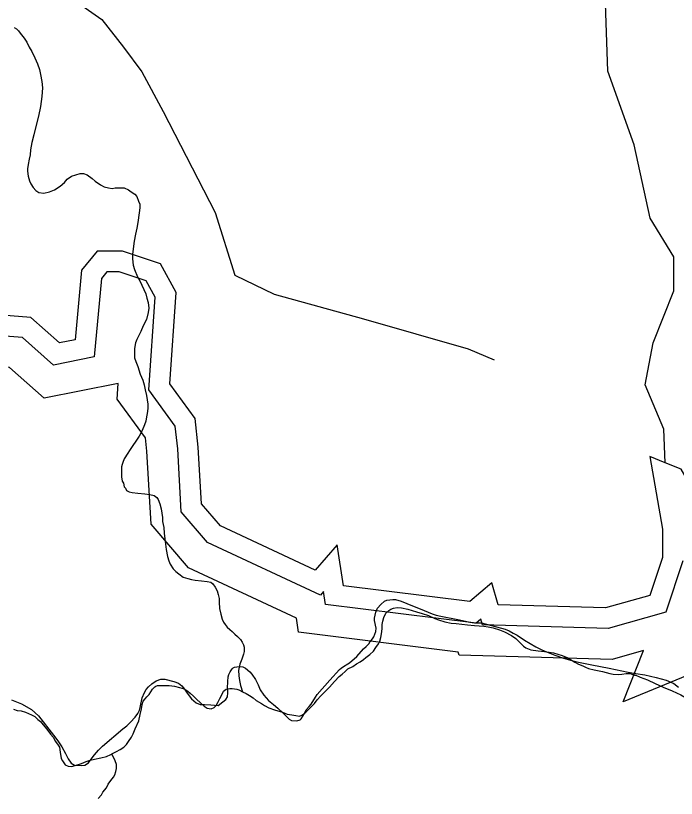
# Model space of a CAD drawing. Extents: x 2001466 to 31450019, y -30647475 to 847247.
# Drawn here: x 2060195 to 2062301, y 759460 to 761957 of the extents above; entities that cross this region are included whole.
import ezdxf

# ---------------------------------------------------------------- set-up
doc = ezdxf.new("R2010")
doc.units = 0
for name, color, linetype in [('Exist Boundary Political City Limit New', 7, 'Continuous'), ('Exist Hydrographic Buffer Line', 7, 'Continuous'), ('Exist Hydrographic Creek Single Shore', 7, 'Continuous'), ('Exist Hydrographic Lake Shore', 7, 'Continuous'), ('Exist Hydrographic Misc Water Feature', 7, 'Continuous'), ('Exist Road Non-System Type 51', 7, 'Continuous'), ('Map Preparation Boundary City Limit Buffer Line', 7, 'Continuous')]:
    doc.layers.add(name, color=color, linetype=linetype)

msp = doc.modelspace()

# ---------------------------------------------------------------- linework, layer by layer
at = {"layer": 'Exist Boundary Political City Limit New'}
for points in [[(2060471.6, 759626.5), (2060537.2, 759681.8), (2060549.4, 759691.7), (2060561.4, 759702.6), (2060576, 759718.4), (2060584.9, 759730.5), (2060590, 759741), (2060591.8, 759749.5), (2060598.5, 759780.5), (2060605.4, 759797.1), (2060611.4, 759807.3), (2060619, 759816.2), (2060629, 759825.3), (2060643.4, 759834.9), (2060657.9, 759840.2), (2060670.2, 759839.8), (2060699.5, 759833.2), (2060714.1, 759827.6), (2060724.4, 759819.2), (2060732.9, 759808.3), (2060741.8, 759795.3), (2060755.6, 759777.9), (2060770.2, 759764.1), (2060782.8, 759759.3), (2060797.6, 759759.6), (2060817.8, 759758.2), (2060840.6, 759755.9), (2060855.2, 759767.6), (2060864.6, 759775.1), (2060870.5, 759784.1), (2060872, 759796.1), (2060871.2, 759804.4), (2060870, 759816.3), (2060871.1, 759827.4), (2060871.6, 759833), (2060872.6, 759847.6), (2060874.5, 759855.2), (2060878.8, 759863.5), (2060884.9, 759872.8), (2060888.4, 759876), (2060892.4, 759878.3), (2060907.6, 759880.5), (2060918.9, 759879.5), (2060927.6, 759875.6), (2060941.2, 759863.7), (2060948.4, 759856.2), (2060959.6, 759839.4), (2060968, 759822), (2060975, 759806.6), (2060986.1, 759789.6), (2061001.5, 759772.4), (2061016.8, 759758.9), (2061031, 759747.4), (2061046.4, 759733.2), (2061067.1, 759712.4), (2061074.8, 759707.8), (2061091.8, 759707.7), (2061101.6, 759710.5), (2061104.8, 759713.5), (2061115.4, 759731.1), (2061120.9, 759742.5), (2061131, 759752.9), (2061137.5, 759760.7), (2061151, 759783.1), (2061156.4, 759790.9), (2061196.8, 759837.2), (2061227.6, 759870.8), (2061232.4, 759875.3), (2061239.8, 759880.4), (2061253.6, 759889), (2061258.8, 759892.7), (2061282.2, 759912.9), (2061303.9, 759937.3), (2061312, 759944), (2061320.6, 759952.6), (2061325.4, 759959.8), (2061326.8, 759961.6), (2061336.8, 759974.9), (2061343.5, 759992.4), (2061344.4, 760002.6), (2061339, 760027.4), (2061338.8, 760035), (2061342.8, 760053.6), (2061348.1, 760066.6), (2061359.1, 760078.5), (2061371.4, 760088.6), (2061378.2, 760092.2), (2061397.5, 760094.3), (2061405.9, 760093.8), (2061424.5, 760088.5), (2061459.8, 760073.9), (2061484.6, 760064.9), (2061523, 760048.8), (2061535.8, 760044.7), (2061550.1, 760041.3), (2061610.1, 760029.6), (2061643.4, 760022.2), (2061658.1, 760020.2), (2061668.6, 760020.1), (2061679.6, 760019.4)], [(2061679.6, 760019.4), (2061755.6, 760000), (2061768.1, 759994.4), (2061781.4, 759987.4), (2061793.9, 759980.1), (2061817.4, 759964.6), (2061835.1, 759953.9), (2061853.5, 759943.4), (2061872.9, 759933.4), (2061892.1, 759924.9), (2061913.6, 759916.5), (2061941.9, 759906.8), (2061968.2, 759899.2), (2061989.1, 759894.4), (2062031.9, 759886.2), (2062086.6, 759875), (2062147.2, 759862), (2062172, 759858.6), (2062200.6, 759853.8), (2062236.4, 759845.9), (2062268.5, 759836.5), (2062293, 759826), (2062308.5, 759814.6)], [(2060181.5, 759774.5), (2060214.1, 759761.5), (2060245.4, 759743.6), (2060267.4, 759723.2), (2060316, 759661.6), (2060329.6, 759643), (2060342, 759623.9), (2060353.9, 759602.5), (2060362.5, 759586.2), (2060372.2, 759572.3), (2060382.8, 759566.3), (2060404.6, 759564.6), (2060416.1, 759565.8), (2060427.4, 759573), (2060436.2, 759585), (2060446, 759599.1), (2060459.2, 759614.1), (2060471.6, 759626.5)]]:
    msp.add_lwpolyline(points, dxfattribs=at)
at = {"layer": 'Exist Hydrographic Buffer Line'}
for points in [[(2062196.8, 759931.3), (2062096.2, 759902.5), (2061608.6, 759916.9), (2061605.8, 759926.7), (2061096.9, 759990.3), (2061090.1, 760034.8), (2060746.2, 760195.4), (2060626.6, 760334.9), (2060613.7, 760567.1), (2060609, 760610.1), (2060518.9, 760733.9), (2060522.3, 760783.3), (2060286.5, 760736.1), (2060175.7, 760834.6), (2060116.3, 760839.6), (2059894.3, 760839.6), (2059832.4, 761087.3), (2059835.6, 761091), (2059683.1, 761141.9), (2059574.2, 761187.3), (2059018, 761280)], [(2062322.4, 760217.7), (2062267.8, 760053.9), (2062083.8, 760001.3), (2061683.5, 760013.1), (2061678.3, 760031.3), (2061663.5, 760018.7), (2061182.9, 760078.8), (2061176.7, 760119.3), (2061166.6, 760107.7), (2060807.1, 760275.6), (2060723.1, 760373.7), (2060711.9, 760575.3), (2060703.9, 760646.8), (2060619.6, 760762.8), (2060640, 761059.2), (2060611.5, 761110.5), (2060525.1, 761139.4), (2060486, 761139.4), (2060468.4, 761118.3), (2060445.7, 760868.3), (2060315.3, 760842.2), (2060216.6, 760930), (2060120.4, 760938)], [(2063823.2, 760991.6), (2063794, 760938), (2063745, 760915.3), (2063711.9, 760777.3), (2063519.7, 760770.6), (2063375.5, 760690.4), (2063272.8, 760628.8), (2063170.8, 760386.5), (2063165.4, 760386.5), (2063168.2, 760338.4), (2063053.8, 760147.7), (2062131.4, 759767.7), (2062196.8, 759931.3)]]:
    msp.add_lwpolyline(points, dxfattribs=at)
at = {"layer": 'Exist Hydrographic Creek Single Shore'}
msp.add_lwpolyline([(2062266, 760530.7), (2062261.1, 760637.2), (2062202, 760779.5), (2062227.1, 760913.5), (2062293.1, 761079.5), (2062293.1, 761187.8), (2062218, 761310.7), (2062167, 761544.7), (2062082.9, 761779.4), (2062074.9, 761996.1), (2062008.1, 762112.3), (2061974, 762244.2), (2061831.9, 762411.2), (2061790.1, 762503.9), (2061798.9, 762687.5), (2061831.9, 762811.5), (2061747, 763653.1), (2061645.9, 763894.7), (2061637.9, 763993.3), (2061587.9, 764092.8), (2061387, 764352.8), (2061135.7, 764767.4)], dxfattribs=at)
at = {"layer": 'Exist Hydrographic Lake Shore'}
for points in [[(2062266, 760530.7), (2062216.5, 760550.5), (2062256.7, 760319), (2062256.7, 760228.3), (2062216.5, 760107.5), (2062075.6, 760067.2), (2061733.4, 760077.3), (2061713.3, 760147.8), (2061642.8, 760087.4), (2061240.2, 760137.7), (2061220.1, 760268.6), (2061149.7, 760188.1), (2060847.7, 760329), (2060787.3, 760399.5), (2060777.3, 760580.7), (2060767.2, 760671.4), (2060686.7, 760782.1), (2060706.8, 761074.1), (2060656.5, 761164.7), (2060535.7, 761205), (2060455.2, 761205), (2060404.9, 761144.6), (2060384.8, 760923.1), (2060334.4, 760913), (2060243.9, 760993.6), (2060123.1, 761003.6)], [(2062468.1, 760248.5), (2062317.1, 760510.3), (2062266, 760530.7)]]:
    msp.add_lwpolyline(points, dxfattribs=at)
at = {"layer": 'Exist Hydrographic Misc Water Feature'}
for points in [[(2060190.1, 761918.6), (2060197.9, 761914.5), (2060204, 761908.3), (2060210, 761900.5), (2060222.3, 761884.5), (2060230.5, 761872.7), (2060238.5, 761856.5), (2060246.2, 761842.7), (2060256.1, 761822.6), (2060264.3, 761802.7), (2060270.6, 761784.7), (2060274.3, 761768.7), (2060278.2, 761746.6), (2060280.5, 761726.8), (2060278.4, 761698.7), (2060274.3, 761666.8), (2060268.4, 761636.5), (2060258.8, 761598.7), (2060253, 761576.4), (2060246.9, 761552.6), (2060242.8, 761528.8), (2060240.9, 761512.5), (2060238.7, 761498.6), (2060235.2, 761482.5), (2060232.9, 761468.7), (2060232.7, 761460.6), (2060234.8, 761444.9)], [(2060234.8, 761444.9), (2060239.3, 761430.4), (2060243.2, 761420.5), (2060251.4, 761408.7), (2060259, 761398.6), (2060269, 761392.6), (2060285.4, 761391), (2060303, 761394.8), (2060318.8, 761400.9), (2060337.1, 761412.7), (2060350.8, 761424.8), (2060359, 761435), (2060373, 761445), (2060386.7, 761449), (2060401.1, 761452.9), (2060410.9, 761453.1), (2060423, 761449.2), (2060438.8, 761437.1), (2060448.8, 761429), (2060465.2, 761417.2), (2060476.9, 761411), (2060491.3, 761407.2), (2060503.2, 761405), (2060512.8, 761407.2), (2060527, 761407.1), (2060540.9, 761407.4), (2060555.3, 761401.1), (2060563.1, 761395.1), (2060574.9, 761387.2), (2060580.9, 761379.4), (2060587, 761365.5), (2060591.4, 761355.1), (2060591.1, 761343.4), (2060589.3, 761327.4), (2060585, 761297.2), (2060581.3, 761279.2), (2060577, 761259.5), (2060573.3, 761237.4), (2060569.4, 761213.2), (2060567.2, 761195.3), (2060567.6, 761181.5), (2060569.2, 761161.3), (2060573.7, 761147.2), (2060583.8, 761123.4), (2060591.6, 761109.2), (2060597.7, 761097.4), (2060609.6, 761069.6), (2060613.5, 761055.2), (2060617.6, 761041.6), (2060619.9, 761023.4), (2060617.8, 761009.5), (2060612.1, 760987.3), (2060602, 760967.3), (2060593.8, 760949.5), (2060581.9, 760923.3), (2060577.6, 760913.4), (2060573.7, 760895.3), (2060574.1, 760879.4), (2060573.9, 760865.3), (2060577.8, 760853.3), (2060584.2, 760837.3), (2060592, 760813.5), (2060600.2, 760793.6), (2060604.3, 760779.5), (2060608.4, 760763.5), (2060612.1, 760745.5), (2060614.5, 760731.3), (2060616.4, 760717.2), (2060616.2, 760703.5), (2060614.3, 760687.6), (2060612.3, 760677.3), (2060610.4, 760663.4), (2060606.3, 760651.5), (2060598.5, 760633.5), (2060588.3, 760615.6), (2060578.4, 760599.3), (2060568.4, 760585.4), (2060558.5, 760569.4), (2060552.6, 760561.4), (2060540.7, 760543.4), (2060536.4, 760531.4), (2060534.6, 760525.2), (2060532.9, 760517.4), (2060532.7, 760509.3), (2060532.9, 760499.1), (2060532.7, 760485.3), (2060534.6, 760471.3), (2060538.7, 760465.4), (2060540.5, 760453.3), (2060545, 760449.4), (2060548.7, 760441.5), (2060556.5, 760437.5), (2060566.7, 760435.5), (2060584.8, 760433.6), (2060606.5, 760431.6), (2060622.7, 760429.5), (2060637.1, 760425.7), (2060644.9, 760419.6), (2060649, 760413.7), (2060654.7, 760399.5)], [(2060654.7, 760399.5), (2060658.8, 760383.4), (2060660.9, 760369.8), (2060662.7, 760355.7), (2060662.9, 760343.5), (2060667.2, 760323.7), (2060668.9, 760305.6), (2060670.9, 760287.5), (2060675, 760253.6), (2060679.1, 760231.5), (2060683, 760217.5), (2060687.3, 760207.5), (2060697.2, 760191.8), (2060705.2, 760183.7), (2060715.2, 760175.7), (2060729.4, 760165.9), (2060743.5, 760161.7), (2060755.2, 760157.9), (2060767.3, 760156.1), (2060787.2, 760153.9), (2060805.2, 760151.9), (2060817.1, 760150.1), (2060823.5, 760143.9), (2060831.5, 760134.1), (2060837.6, 760121.9), (2060841.1, 760110), (2060843.4, 760097.9), (2060843.6, 760086.1), (2060845.2, 760065.9), (2060849.5, 760047.8), (2060853.2, 760031.9), (2060857.5, 760021.9), (2060863.5, 760014.1), (2060869.2, 760005.9), (2060877.8, 759998.1), (2060885.6, 759992.1), (2060893.6, 759984), (2060901.8, 759976.2), (2060911.4, 759966.2), (2060917.4, 759958), (2060921.5, 759950.1), (2060923.7, 759942.1), (2060923.5, 759936), (2060923.5, 759928.3), (2060921.7, 759920.1), (2060915.7, 759904.4), (2060910, 759888.2), (2060908, 759878), (2060905.7, 759868.1), (2060906.1, 759852.3), (2060908, 759842.2), (2060909.6, 759830.2), (2060911.8, 759820.1), (2060917.8, 759800.2)], [(2060917.8, 759800.2), (2060930.1, 759794.2), (2060940.1, 759788.3), (2060952, 759780.4), (2060962.1, 759772.4), (2060978.3, 759762.2), (2060987.9, 759756.3), (2061002.3, 759748.4), (2061019.9, 759742.5), (2061046, 759734.5), (2061060.1, 759728.3), (2061075.9, 759726.3), (2061088, 759724.5), (2061100.1, 759722.6), (2061109.9, 759726.4), (2061119.8, 759734.6), (2061128, 759742.7), (2061136.2, 759750.5), (2061147.9, 759762.5), (2061155.9, 759774.6), (2061168, 759786.6), (2061179.9, 759798.6), (2061195.6, 759814.9), (2061211.8, 759832.6), (2061226, 759848.8), (2061235.8, 759856.6), (2061245.7, 759864.8), (2061253.9, 759872.9), (2061269.7, 759880.7), (2061282, 759889), (2061293.7, 759894.9), (2061303.9, 759903.1), (2061311.7, 759908.8), (2061323.6, 759918.8), (2061335.9, 759929.1), (2061343.7, 759940.9), (2061351.7, 759953), (2061355.6, 759961), (2061359.3, 759973), (2061361.7, 759984.8), (2061363.6, 760001.1), (2061363.8, 760014.9), (2061365.4, 760024.8), (2061369.1, 760037.2), (2061375.3, 760050.9), (2061385.1, 760059.1), (2061391.3, 760063.1), (2061399.7, 760067.1), (2061411.4, 760068.9), (2061425.1, 760067.2), (2061445.4, 760063), (2061459.5, 760059.2), (2061473.3, 760055.1), (2061491.3, 760049.1), (2061511.2, 760043.2), (2061531.3, 760033.3), (2061543.4, 760029.4), (2061563.1, 760023.2), (2061583.4, 760019.3), (2061599.2, 760017.3), (2061617.6, 760015.3), (2061635.1, 760013.5), (2061657.4, 760011.8), (2061687.1, 760009.7), (2061701.3, 760007.6), (2061717.1, 760003.5), (2061737.4, 759997.6), (2061753.4, 759991.5), (2061775.7, 759979.6), (2061789.3, 759969.8), (2061805.3, 759953.6), (2061813.5, 759945.9), (2061821.3, 759939.8), (2061837.2, 759933.8), (2061861.2, 759930.1), (2061881.3, 759927.9), (2061895.5, 759926.1), (2061909.6, 759924), (2061923.4, 759919.9), (2061937.7, 759916.1), (2061955.4, 759908.2), (2061977.7, 759894.2), (2061989.6, 759888.4), (2062003.3, 759882.2), (2062011.5, 759878.1), (2062021.6, 759874.2), (2062039.6, 759870.2), (2062065.9, 759864.2), (2062089.5, 759858.6), (2062099.7, 759856.2), (2062115.7, 759854.6), (2062127.4, 759856.5), (2062141.3, 759858.4), (2062153.6, 759858.6), (2062167.6, 759852.4), (2062171.9, 759852.6)], [(2062171.9, 759852.6), (2062185.6, 759846.4), (2062197.3, 759842.6), (2062209.4, 759838.4), (2062233.8, 759826.6), (2062259.4, 759814.6), (2062287.5, 759802.6), (2062315.8, 759790.6), (2062335.9, 759778.7), (2062361.8, 759765), (2062388, 759746.8), (2062404, 759733), (2062426, 759715.1), (2062439.7, 759702.8), (2062453.8, 759691), (2062469.8, 759679.3), (2062481.7, 759667.3), (2062493.8, 759653.3), (2062499.8, 759643), (2062505.9, 759633.2), (2062514.1, 759613.3)], [(2060502.2, 759601.6), (2060516.3, 759609.5), (2060528.4, 759615.4), (2060540.3, 759623.3), (2060548.5, 759631.4), (2060554.4, 759641.5), (2060564.3, 759655.4), (2060570.2, 759665.5), (2060576.4, 759681.6), (2060587.9, 759707.4), (2060592.2, 759727.5), (2060595.9, 759745.5), (2060597.9, 759759.4), (2060602, 759769.7), (2060608, 759777.4), (2060613.7, 759783.8), (2060620.3, 759791.7), (2060626.2, 759799.8), (2060631.7, 759807.8), (2060638.3, 759815.8), (2060642, 759817.7), (2060647.7, 759819.6), (2060657.6, 759819.8), (2060671.9, 759819.6), (2060684, 759819.8), (2060701.9, 759817.9), (2060717.9, 759813.9), (2060732, 759809.7), (2060743.9, 759801.8), (2060751.7, 759795.7), (2060762.2, 759786), (2060771.8, 759776.1), (2060784.3, 759764.1), (2060795.8, 759754.2), (2060805.8, 759747.8), (2060817.9, 759746), (2060828, 759750.1), (2060833.9, 759756.1), (2060839.9, 759766.2), (2060846.2, 759778.2), (2060850.1, 759786.1), (2060857.7, 759802), (2060866.1, 759808), (2060877.8, 759809.9), (2060885.8, 759809.9), (2060900, 759808.1), (2060906.1, 759806), (2060917.8, 759800.2)], [(2060188.2, 759744.9), (2060200.3, 759740.6), (2060212.2, 759738.8), (2060226.2, 759735.1), (2060236.2, 759731.1), (2060246, 759726.8), (2060256.1, 759720.8), (2060266.3, 759711.2), (2060274.3, 759705.1), (2060282.3, 759694.9), (2060294, 759681), (2060306.3, 759664.9), (2060314.3, 759655.2), (2060322.3, 759641), (2060330.5, 759629.2), (2060334.4, 759622.9), (2060336.5, 759607.2), (2060340.4, 759587.1), (2060344.7, 759579.2), (2060348.4, 759572.9), (2060352.5, 759567.1), (2060362.3, 759563.1), (2060372.8, 759561.2), (2060384.5, 759565.1), (2060404.5, 759571.3), (2060420.3, 759577.5), (2060432.6, 759581.3), (2060446.4, 759585.2), (2060466.7, 759589.5), (2060484.3, 759593.3), (2060498.5, 759599.3), (2060502.2, 759601.6)], [(2060458.5, 759459.3), (2060468.7, 759471.5), (2060472.6, 759479.5), (2060484.7, 759493.5), (2060490.5, 759505.5), (2060498.5, 759517.3), (2060506.5, 759527.5), (2060510.8, 759535.4), (2060514.5, 759545.3), (2060516.3, 759555.6), (2060516.1, 759567.4), (2060512.6, 759579.3), (2060502.2, 759601.6)]]:
    msp.add_lwpolyline(points, dxfattribs=at)
at = {"layer": 'Exist Road Non-System Type 51'}
msp.add_lwpolyline([(2058831.9, 762542.9), (2058925.5, 762533.4), (2058960.4, 762517), (2059044.8, 762471.6), (2059103.4, 762422.8), (2059191.2, 762354.4), (2059318.1, 762227.4), (2059415.8, 762237.2), (2059532.9, 762276.3), (2059747.7, 762364.2), (2059851.8, 762378), (2060470.1, 761944.1), (2060538.4, 761856.2), (2060597, 761778), (2060665.3, 761651), (2060831.3, 761328.7), (2060894.1, 761128.7), (2061019.2, 761068.6), (2061304, 760989.2), (2061638, 760894), (2061721, 760858.4)], dxfattribs=at)
at = {"layer": 'Map Preparation Boundary City Limit Buffer Line'}
for points in [[(2060471.6, 759626.5), (2060537.2, 759681.8), (2060549.4, 759691.7), (2060561.4, 759702.6), (2060576, 759718.4), (2060584.9, 759730.5), (2060590, 759741), (2060591.8, 759749.5), (2060598.5, 759780.5), (2060605.4, 759797.1), (2060611.4, 759807.3), (2060619, 759816.2), (2060629, 759825.3), (2060643.4, 759834.9), (2060657.9, 759840.2), (2060670.2, 759839.8), (2060699.5, 759833.2), (2060714.1, 759827.6), (2060724.4, 759819.2), (2060732.9, 759808.3), (2060741.8, 759795.3), (2060755.6, 759777.9), (2060770.2, 759764.1), (2060782.8, 759759.3), (2060797.6, 759759.6), (2060817.8, 759758.2), (2060840.6, 759755.9), (2060855.2, 759767.6), (2060864.6, 759775.1), (2060870.5, 759784.1), (2060872, 759796.1), (2060871.2, 759804.4), (2060870, 759816.3), (2060871.1, 759827.4), (2060871.6, 759833), (2060872.6, 759847.6), (2060874.5, 759855.2), (2060878.8, 759863.5), (2060884.9, 759872.8), (2060888.4, 759876), (2060892.4, 759878.3), (2060907.6, 759880.5), (2060918.9, 759879.5), (2060927.6, 759875.6), (2060941.2, 759863.7), (2060948.4, 759856.2), (2060959.6, 759839.4), (2060968, 759822), (2060975, 759806.6), (2060986.1, 759789.6), (2061001.5, 759772.4), (2061016.8, 759758.9), (2061031, 759747.4), (2061046.4, 759733.2), (2061067.1, 759712.4), (2061074.8, 759707.8), (2061091.8, 759707.7), (2061101.6, 759710.5), (2061104.8, 759713.5), (2061115.4, 759731.1), (2061120.9, 759742.5), (2061131, 759752.9), (2061137.5, 759760.7), (2061151, 759783.1), (2061156.4, 759790.9), (2061196.8, 759837.2), (2061227.6, 759870.8), (2061232.4, 759875.3), (2061239.8, 759880.4), (2061253.6, 759889), (2061258.8, 759892.7), (2061282.2, 759912.9), (2061303.9, 759937.3), (2061312, 759944), (2061320.6, 759952.6), (2061325.4, 759959.8), (2061326.8, 759961.6), (2061336.8, 759974.9), (2061343.5, 759992.4), (2061344.4, 760002.6), (2061339, 760027.4), (2061338.8, 760035), (2061342.8, 760053.6), (2061348.1, 760066.6), (2061359.1, 760078.5), (2061371.4, 760088.6), (2061378.2, 760092.2), (2061397.5, 760094.3), (2061405.9, 760093.8), (2061424.5, 760088.5), (2061459.8, 760073.9), (2061484.6, 760064.9), (2061523, 760048.8), (2061535.8, 760044.7), (2061550.1, 760041.3), (2061610.1, 760029.6), (2061643.4, 760022.2), (2061658.1, 760020.2), (2061668.6, 760020.1), (2061679.6, 760019.4)], [(2061679.6, 760019.4), (2061755.6, 760000), (2061768.1, 759994.4), (2061781.4, 759987.4), (2061793.9, 759980.1), (2061817.4, 759964.6), (2061835.1, 759953.9), (2061853.5, 759943.4), (2061872.9, 759933.4), (2061892.1, 759924.9), (2061913.6, 759916.5), (2061941.9, 759906.8), (2061968.2, 759899.2), (2061989.1, 759894.4), (2062031.9, 759886.2), (2062086.6, 759875), (2062147.2, 759862), (2062172, 759858.6), (2062200.6, 759853.8), (2062236.4, 759845.9), (2062268.5, 759836.5), (2062293, 759826), (2062308.5, 759814.6)], [(2060181.5, 759774.5), (2060214.1, 759761.5), (2060245.4, 759743.6), (2060267.4, 759723.2), (2060316, 759661.6), (2060329.6, 759643), (2060342, 759623.9), (2060353.9, 759602.5), (2060362.5, 759586.2), (2060372.2, 759572.3), (2060382.8, 759566.3), (2060404.6, 759564.6), (2060416.1, 759565.8), (2060427.4, 759573), (2060436.2, 759585), (2060446, 759599.1), (2060459.2, 759614.1), (2060471.6, 759626.5)]]:
    msp.add_lwpolyline(points, dxfattribs=at)

doc.saveas('drawing.dxf')
